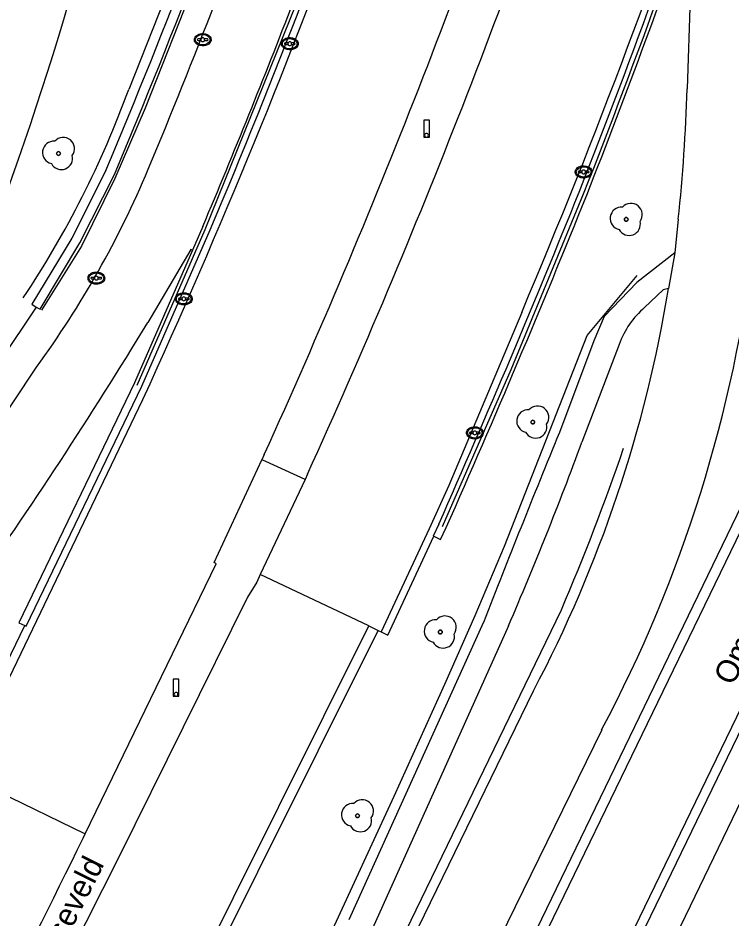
# Model space of a CAD drawing. Extents: x 194485 to 197793, y 468269 to 470822.
# Drawn here: x 196985.11 to 197022.86, y 469650.26 to 469697.89 of the extents above; entities that cross this region are included whole.
import ezdxf

# ---------------------------------------------------------------- set-up
doc = ezdxf.new("R2010")
doc.units = 0
for name, color, linetype in [('BGT grensvlak ondersteunend wegdeel', 7, 'Continuous'), ('BGT grensvlak scheiding', 7, 'Continuous'), ('BGT grensvlak wegdeel', 7, 'Continuous'), ('BGT lijnelement scheiding geluidsscherm', 7, 'Continuous'), ('BGT lijnelement scheiding hek', 7, 'Continuous'), ('BGT lijnelement scheiding muur', 7, 'Continuous'), ('BGT lijnelement weginrichtingselement rooster', 7, 'Continuous'), ('BGT puntobject paal lichtmast', 7, 'Continuous'), ('BGT puntobject put kolk', 7, 'Continuous'), ('BGT puntobject vegetatieobject boom', 7, 'Continuous'), ('BGT tekst openbare ruimte label weg', 7, 'Continuous')]:
    doc.layers.add(name, color=color, linetype=linetype)

msp = doc.modelspace()

# ---------------------------------------------------------------- linework, layer by layer
at = {"layer": 'BGT grensvlak ondersteunend wegdeel'}
msp.add_lwpolyline([(197000.315, 469673.473), (196998.226, 469674.428), (196998.017, 469674.506)], dxfattribs=at)
at = {"layer": 'BGT grensvlak scheiding'}
msp.add_line((196994.888, 469686.855), (196994.339, 469685.598), dxfattribs=at)
for points in [[(196989.76, 469689.814), (196987.948, 469686.245), (196985.846, 469682.744), (196986.074, 469682.588)], [(196986.074, 469682.588), (196986.274, 469682.487), (196988.386, 469686.003), (196990.218, 469689.611)], [(196985.466, 469665.733), (196985.532, 469665.701), (196991.668, 469678.414), (196995.284, 469686.688)], [(196994.339, 469685.598), (196991.274, 469678.586), (196985.145, 469665.887), (196985.466, 469665.733)], [(197007.389, 469671.104), (197007.094, 469670.475), (197007.122, 469670.462)], [(197007.122, 469670.462), (197007.483, 469670.292), (197007.784, 469670.933)]]:
    msp.add_lwpolyline(points, dxfattribs=at)
for centre, radius, start, end in [((196628.935, 469841.162), 391.281, 337.24444, 344.56299), ((196628.876, 469841.176), 391.841, 337.24439, 344.56271), ((196619.112, 469845.642), 408.377, 337.09313, 340.76006), ((196583.208, 469858.128), 463.684, 338.56476, 341.47277), ((196582.655, 469858.352), 464.71, 338.56381, 340.71792), ((196608.318, 469849.979), 419.578, 337.12138, 338.86825), ((196489.225, 469900.569), 566.699, 336.1142, 338.04309), ((196488.976, 469900.663), 567.396, 336.11605, 338.04398)]:
    msp.add_arc(centre, radius, start, end, dxfattribs=at)
at = {"layer": 'BGT grensvlak wegdeel'}
for p, q in [((197020.695, 469699.163), (197020.535, 469694.143)), ((196997.799, 469619.157), (197035.122, 469696.275)), ((197006.72, 469636.398), (197034.176, 469693.056)), ((197037.854, 469691.268), (197010.418, 469634.606)), ((197020.068, 469687.241), (197019.885, 469685.471)), ((197019.885, 469685.471), (197019.549, 469683.573)), ((197016.94, 469680.622), (197014.961, 469675.444)), ((196982.189, 469657.863), (196991.713, 469677.695)), ((196998.148, 469674.792), (196998.017, 469674.506)), ((197000.433, 469673.746), (197000.315, 469673.473)), ((197000.315, 469673.473), (196997.936, 469668.445)), ((197003.69, 469665.723), (196997.936, 469668.445)), ((197009.752, 469665.909), (197002.632, 469650.159)), ((197003.69, 469665.723), (197004.173, 469665.482)), ((197011.077, 469665.729), (197003.873, 469649.713)), ((197004.173, 469665.482), (197004.331, 469665.403)), ((197004.331, 469665.403), (197004.688, 469665.222)), ((197016.011, 469660.225), (196996.653, 469620.673)), ((196982.777, 469657.566), (196988.66, 469654.713)), ((196988.552, 469654.49), (196988.66, 469654.713))]:
    msp.add_line(p, q, dxfattribs=at)
for points in [[(197006.792, 469622.085), (197037.607, 469685.876), (197059.341, 469730.756)], [(197005.359, 469623.011), (197032.143, 469678.319), (197057.247, 469730.184)], [(196994.339, 469685.598), (196994.259, 469685.633), (196991.982, 469681.785)], [(197019.885, 469685.471), (197017.868, 469683.902), (197016.148, 469682.103), (197015.603, 469680.801), (197013.773, 469675.953)], [(197019.549, 469683.573), (197019.263, 469683.508), (197018.282, 469682.572)], [(196986.074, 469682.588), (196980.522, 469674.329), (196978.715, 469674.441)], [(197011.775, 469682.313), (197007.916, 469673.151), (197006.875, 469670.854), (197004.331, 469665.403)], [(196980.641, 469671.183), (196981.122, 469671.964), (196986.093, 469679.421)], [(196988.66, 469654.713), (196995.59, 469669.001), (196995.501, 469669.084), (196998.017, 469674.506)], [(196997.936, 469668.445), (196997.746, 469668.042), (196997.25, 469667.234), (196990.444, 469653.481), (196967.805, 469608.71), (196962.124, 469597.598), (196950.747, 469574.821), (196938.309, 469550.32)], [(196897.067, 469451.551), (196896.58, 469451.785), (196900.495, 469459.935), (196905.056, 469469.263), (196915.308, 469489.702), (196936.699, 469532.551), (196958.295, 469575.32), (196979.341, 469617.182), (196994.142, 469646.569), (197003.69, 469665.723)], [(196897.067, 469451.551), (196900.981, 469459.699), (196905.54, 469469.023), (196915.791, 469489.46), (196937.182, 469532.308), (196958.777, 469575.078), (196979.823, 469616.938), (196994.625, 469646.328), (197004.173, 469665.482)], [(196991.823, 469619.857), (196994.296, 469624.724), (196995.738, 469628.053), (197012.401, 469662.288)]]:
    msp.add_lwpolyline(points, dxfattribs=at)
for centre, radius, start, end in [((196636.396, 469838.863), 397.22, 335.6036, 341.66983), ((196642.336, 469836.242), 393.241, 335.59256, 341.75671), ((196684.772, 469821.157), 355.258, 336.99418, 341.8711), ((196819.934, 469748.017), 174.953, 336.64992, 346.82132), ((196600.113, 469852.441), 424.268, 337.47157, 340.03928), ((196665.039, 469827.523), 359.394, 335.36149, 340.0871), ((196929.662, 469696.825), 90.912, 353.94875, 358.30961), ((196943.255, 469710.524), 52.939, 324.0182, 337.055), ((196951.037, 469694.74), 73.572, 332.02193, 353.25262), ((196950.732, 469694.841), 69.733, 332.17221, 350.70128), ((197021.296, 469679.061), 4.627, 130.643, 160.2851), ((196776.984, 469812.451), 251.59, 324.7476, 328.71072), ((197555.59, 469453.216), 585.813, 157.652787, 158.710958), ((196842.425, 469738.789), 183.797, 336.57776, 339.83976), ((196513.49, 469886.253), 528.581, 331.5489, 333.99423)]:
    msp.add_arc(centre, radius, start, end, dxfattribs=at)
at = {"layer": 'BGT lijnelement scheiding geluidsscherm'}
msp.add_lwpolyline([(196963.09, 469570.948), (196971.969, 469588.86), (196984.599, 469613.891), (196992.911, 469631.998), (197001.647, 469649.413), (197005.02, 469656.706), (197007.7, 469662.632), (197009.32, 469666.269), (197010.862, 469669.945), (197015.247, 469681.095), (197017.899, 469684.272)], dxfattribs=at)
at = {"layer": 'BGT lijnelement scheiding hek'}
for points in [[(196991.421, 469678.464), (196995.02, 469686.708), (196999.85, 469698.653), (197004.443, 469711.153)], [(196996.91, 469709.737), (196993.176, 469699.708), (196990.967, 469694.115)], [(197007.581, 469670.989), (197011.21, 469679.294), (197015.051, 469688.58)], [(196931.776, 469497.193), (196990.912, 469619.158), (196991.364, 469620.101), (197013.876, 469666.566)]]:
    msp.add_lwpolyline(points, dxfattribs=at)
for centre, radius, start, end in [((196583.273, 469858.1), 463.864, 338.56462, 341.47374), ((196942.535, 469711.694), 51.523, 326.2755, 340.0512), ((196903.115, 469714.107), 120.532, 336.76996, 341.12899)]:
    msp.add_arc(centre, radius, start, end, dxfattribs=at)
at = {"layer": 'BGT lijnelement scheiding muur'}
for p, q in [((197004.688, 469665.222), (197007.122, 469670.462)), ((196981.742, 469658.066), (196985.466, 469665.733))]:
    msp.add_line(p, q, dxfattribs=at)
at = {"layer": 'BGT lijnelement weginrichtingselement rooster'}
msp.add_lwpolyline([(197003.912, 469727.215), (197000.925, 469717.667), (196998.629, 469711.052), (196994.51, 469699.88), (196991.848, 469693.13), (196990.24, 469689.401), (196988.465, 469685.824), (196986.359, 469682.429)], dxfattribs=at)
at = {"layer": 'BGT puntobject paal lichtmast'}
for points in [[(197006.888, 469692.484), (197006.588, 469692.484), (197006.588, 469691.584), (197006.738, 469691.584)], [(197006.738, 469691.584), (197006.888, 469691.584), (197006.888, 469692.484)], [(196993.627, 469662.902), (196993.327, 469662.902), (196993.327, 469662.002), (196993.477, 469662.002)], [(196993.477, 469662.002), (196993.627, 469662.002), (196993.627, 469662.902)]]:
    msp.add_lwpolyline(points, dxfattribs=at)
for centre, start, end in [((197006.738, 469691.684), 0, 180), ((197006.738, 469691.684), 0, 180), ((197006.738, 469691.684), 180, 0), ((197006.738, 469691.684), 180, 270), ((197006.738, 469691.684), 270, 0), ((196993.477, 469662.102), 0, 180), ((196993.477, 469662.102), 0, 180), ((196993.477, 469662.102), 180, 0), ((196993.477, 469662.102), 180, 270), ((196993.477, 469662.102), 270, 0)]:
    msp.add_arc(centre, 0.1, start, end, dxfattribs=at)
at = {"layer": 'BGT puntobject put kolk'}
for p, q in [((196994.794, 469696.784), (196994.637, 469696.784)), ((196994.637, 469696.709), (196994.794, 469696.709)), ((196995.137, 469696.784), (196994.98, 469696.784)), ((196994.98, 469696.709), (196995.137, 469696.709)), ((196999.403, 469696.571), (196999.246, 469696.571)), ((196999.246, 469696.496), (196999.403, 469696.496)), ((196999.746, 469696.571), (196999.589, 469696.571)), ((196999.589, 469696.496), (196999.746, 469696.496)), ((197014.961, 469689.784), (197014.804, 469689.784)), ((197014.804, 469689.709), (197014.961, 469689.709)), ((197015.304, 469689.784), (197015.147, 469689.784)), ((197015.147, 469689.709), (197015.304, 469689.709)), ((196989.161, 469684.166), (196989.004, 469684.166)), ((196989.504, 469684.166), (196989.347, 469684.166)), ((196989.004, 469684.092), (196989.161, 469684.092)), ((196989.347, 469684.092), (196989.504, 469684.092)), ((196993.792, 469683.068), (196993.635, 469683.068)), ((196993.635, 469682.992), (196993.792, 469682.992)), ((196994.135, 469683.068), (196993.978, 469683.068)), ((196993.978, 469682.992), (196994.135, 469682.992)), ((197009.202, 469675.971), (197009.045, 469675.971)), ((197009.045, 469675.897), (197009.202, 469675.897)), ((197009.545, 469675.971), (197009.388, 469675.971)), ((197009.388, 469675.897), (197009.545, 469675.897))]:
    msp.add_line(p, q, dxfattribs=at)
for centre, radius, start, end in [((196994.637, 469696.746), 0.0375, 90, 270), ((196994.887, 469696.746), 0.1, 0, 180), ((196994.887, 469696.746), 0.1, 157.9757, 180), ((196994.887, 469696.746), 0.1, 180, 202.0243), ((196994.887, 469696.746), 0.1, 180, 0), ((196994.887, 469696.746), 0.1, 0, 22.0243), ((196994.887, 469696.746), 0.1, 337.9757, 0), ((196995.137, 469696.746), 0.0375, 270, 90), ((196999.246, 469696.533), 0.0375, 90, 270), ((196999.496, 469696.533), 0.1, 0, 180), ((196999.496, 469696.533), 0.1, 157.9757, 180), ((196999.496, 469696.533), 0.1, 180, 202.0243), ((196999.496, 469696.533), 0.1, 180, 0), ((196999.496, 469696.533), 0.1, 0, 22.0243), ((196999.496, 469696.533), 0.1, 337.9757, 0), ((196999.746, 469696.533), 0.0375, 270, 90), ((197015.054, 469689.746), 0.1, 0, 180), ((197014.804, 469689.746), 0.0375, 90, 270), ((197015.054, 469689.746), 0.1, 157.9757, 180), ((197015.054, 469689.746), 0.1, 180, 202.0243), ((197015.054, 469689.746), 0.1, 180, 0), ((197015.054, 469689.746), 0.1, 0, 22.0243), ((197015.054, 469689.746), 0.1, 337.9757, 0), ((197015.304, 469689.746), 0.0375, 270, 90), ((196989.004, 469684.129), 0.0375, 90, 270), ((196989.254, 469684.129), 0.1, 0, 180), ((196989.254, 469684.129), 0.1, 157.9757, 180), ((196989.254, 469684.129), 0.1, 180, 202.0243), ((196989.254, 469684.129), 0.1, 180, 0), ((196989.254, 469684.129), 0.1, 0, 22.0243), ((196989.254, 469684.129), 0.1, 337.9757, 0), ((196989.504, 469684.129), 0.0375, 270, 90), ((196993.635, 469683.03), 0.0375, 90, 270), ((196993.885, 469683.03), 0.1, 0, 180), ((196993.885, 469683.03), 0.1, 157.9757, 180), ((196993.885, 469683.03), 0.1, 180, 202.0243), ((196993.885, 469683.03), 0.1, 180, 0), ((196993.885, 469683.03), 0.1, 0, 22.0243), ((196993.885, 469683.03), 0.1, 337.9757, 0), ((196994.135, 469683.03), 0.0375, 270, 90), ((197009.295, 469675.934), 0.1, 0, 180), ((197009.045, 469675.934), 0.0375, 90, 270), ((197009.295, 469675.934), 0.1, 157.9757, 180), ((197009.295, 469675.934), 0.1, 180, 202.0243), ((197009.295, 469675.934), 0.1, 180, 0), ((197009.295, 469675.934), 0.1, 0, 22.0243), ((197009.295, 469675.934), 0.1, 337.9757, 0), ((197009.545, 469675.934), 0.0375, 270, 90)]:
    msp.add_arc(centre, radius, start, end, dxfattribs=at)
for centre in [(196994.887, 469696.746), (196999.496, 469696.533), (197015.054, 469689.746), (196989.254, 469684.129), (196993.885, 469683.03), (197009.295, 469675.934)]:
    msp.add_ellipse(centre, major_axis=(0.392, 0), ratio=0.689655, dxfattribs=at)
for points in [[(196995.329, 469696.746), (196995.329, 469696.789), (196995.317, 469696.833), (196995.251, 469696.947), (196995.17, 469697.004), (196994.978, 469697.069), (196994.868, 469697.075), (196994.665, 469697.034), (196994.574, 469696.987), (196994.471, 469696.87), (196994.446, 469696.81), (196994.444, 469696.688), (196994.468, 469696.627), (196994.552, 469696.528), (196994.611, 469696.489), (196994.79, 469696.421), (196994.924, 469696.414), (196995.157, 469696.476), (196995.257, 469696.545), (196995.32, 469696.67), (196995.329, 469696.708), (196995.329, 469696.746)], [(196999.938, 469696.533), (196999.938, 469696.576), (196999.926, 469696.62), (196999.86, 469696.734), (196999.779, 469696.791), (196999.587, 469696.856), (196999.477, 469696.862), (196999.274, 469696.821), (196999.183, 469696.774), (196999.08, 469696.657), (196999.055, 469696.597), (196999.053, 469696.475), (196999.077, 469696.414), (196999.161, 469696.315), (196999.22, 469696.276), (196999.399, 469696.208), (196999.533, 469696.201), (196999.766, 469696.263), (196999.866, 469696.332), (196999.929, 469696.457), (196999.938, 469696.495), (196999.938, 469696.533)], [(197015.496, 469689.746), (197015.496, 469689.789), (197015.484, 469689.833), (197015.418, 469689.947), (197015.337, 469690.004), (197015.145, 469690.069), (197015.035, 469690.075), (197014.832, 469690.034), (197014.741, 469689.987), (197014.638, 469689.87), (197014.613, 469689.81), (197014.611, 469689.688), (197014.635, 469689.627), (197014.719, 469689.528), (197014.778, 469689.489), (197014.957, 469689.421), (197015.091, 469689.414), (197015.324, 469689.476), (197015.424, 469689.545), (197015.487, 469689.67), (197015.496, 469689.708), (197015.496, 469689.746)], [(196989.696, 469684.129), (196989.696, 469684.172), (196989.684, 469684.216), (196989.618, 469684.33), (196989.537, 469684.387), (196989.345, 469684.452), (196989.235, 469684.458), (196989.032, 469684.417), (196988.941, 469684.37), (196988.838, 469684.253), (196988.813, 469684.193), (196988.811, 469684.071), (196988.835, 469684.01), (196988.919, 469683.911), (196988.978, 469683.872), (196989.157, 469683.804), (196989.291, 469683.797), (196989.524, 469683.859), (196989.624, 469683.928), (196989.687, 469684.053), (196989.696, 469684.091), (196989.696, 469684.129)], [(196994.327, 469683.03), (196994.327, 469683.073), (196994.315, 469683.117), (196994.249, 469683.231), (196994.168, 469683.288), (196993.976, 469683.353), (196993.866, 469683.359), (196993.663, 469683.318), (196993.572, 469683.271), (196993.469, 469683.154), (196993.444, 469683.094), (196993.442, 469682.972), (196993.466, 469682.911), (196993.55, 469682.812), (196993.609, 469682.773), (196993.788, 469682.705), (196993.922, 469682.698), (196994.155, 469682.76), (196994.255, 469682.829), (196994.318, 469682.954), (196994.327, 469682.992), (196994.327, 469683.03)], [(197009.737, 469675.934), (197009.737, 469675.977), (197009.725, 469676.021), (197009.659, 469676.135), (197009.578, 469676.192), (197009.386, 469676.257), (197009.276, 469676.263), (197009.073, 469676.222), (197008.982, 469676.175), (197008.879, 469676.058), (197008.854, 469675.998), (197008.852, 469675.876), (197008.876, 469675.815), (197008.96, 469675.716), (197009.019, 469675.677), (197009.198, 469675.609), (197009.332, 469675.602), (197009.565, 469675.664), (197009.665, 469675.733), (197009.728, 469675.858), (197009.737, 469675.896), (197009.737, 469675.934)]]:
    msp.add_open_spline(points, degree=3, dxfattribs=at)
at = {"layer": 'BGT puntobject vegetatieobject boom'}
for centre in [(196987.25, 469690.724), (197017.311, 469687.236), (197012.361, 469676.507), (197007.465, 469665.397), (197003.081, 469655.671)]:
    msp.add_circle(centre, 0.1, dxfattribs=at)
for centre, radius, start, end in [((196987, 469690.774), 0.6, 85.137, 257.7544), ((196987.5, 469690.974), 0.6, 323.5446, 138.4658), ((196987.25, 469690.724), 0.1, 0, 180), ((196987.4, 469690.474), 0.6, 208.5058, 13.8356), ((196987.25, 469690.724), 0.1, 180, 0), ((197017.561, 469687.486), 0.6, 323.5446, 138.4658), ((197017.061, 469687.286), 0.6, 85.137, 257.7544), ((197017.461, 469686.986), 0.6, 208.5058, 13.8356), ((197017.311, 469687.236), 0.1, 0, 180), ((197017.311, 469687.236), 0.1, 180, 0), ((197012.111, 469676.557), 0.6, 85.137, 257.7544), ((197012.611, 469676.757), 0.6, 323.5446, 138.4658), ((197012.361, 469676.507), 0.1, 0, 180), ((197012.361, 469676.507), 0.1, 180, 0), ((197012.511, 469676.257), 0.6, 208.5058, 13.8356), ((197007.215, 469665.447), 0.6, 85.137, 257.7544), ((197007.715, 469665.647), 0.6, 323.5446, 138.4658), ((197007.615, 469665.147), 0.6, 208.5058, 13.8356), ((197007.465, 469665.397), 0.1, 0, 180), ((197007.465, 469665.397), 0.1, 180, 0), ((197003.331, 469655.921), 0.6, 323.5446, 138.4658), ((197002.831, 469655.721), 0.6, 85.137, 257.7544), ((197003.231, 469655.421), 0.6, 208.5058, 13.8356), ((197003.081, 469655.671), 0.1, 0, 180), ((197003.081, 469655.671), 0.1, 180, 0)]:
    msp.add_arc(centre, radius, start, end, dxfattribs=at)

# ---------------------------------------------------------------- texts
at = {"layer": 'BGT tekst openbare ruimte label weg'}
for s, rotation, p in [('Ommeland', 63, (197022.95, 469662.506)), ('Laan van Osseveld', 63.3, (196983.522, 469640.848))]:
    msp.add_text(s, height=1.2, rotation=rotation, dxfattribs=at).set_placement(p)

doc.saveas('drawing.dxf')
